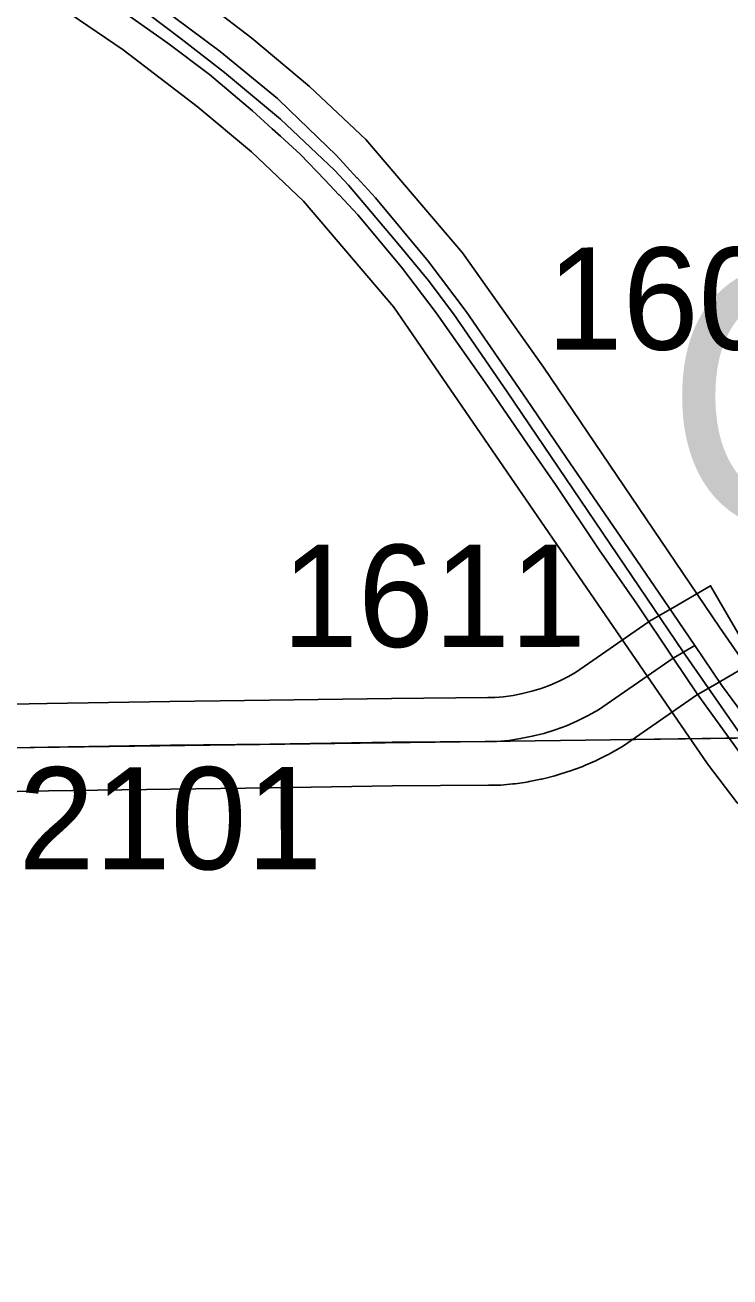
# Model space of a CAD drawing. Extents: x 23.6 to 68.7, y -63 to -29.
# Drawn here: x 34.927 to 35.41, y -43.07 to -42.212 of the extents above; entities that cross this region are included whole.
import ezdxf

# ---------------------------------------------------------------- set-up
doc = ezdxf.new("R2010")
doc.units = 0
for name, color, linetype in [('tdCoDivCarto', 7, 'Continuous'), ('tdCoPriCL', 7, 'Continuous'), ('tdCoPriDiv', 7, 'Continuous'), ('tdCoPrimary', 7, 'Continuous'), ('tdCoSecRdNmbr', 7, 'Continuous'), ('tdCoSecRteBand', 7, 'Continuous'), ('tdCoSecRteCL', 7, 'Continuous'), ('tdCoSectLine', 7, 'Continuous'), ('tdCoSectLinePart', 7, 'Continuous'), ('tdCoSurfGravel', 7, 'Continuous'), ('tdCoTwpNameTxt', 7, 'Continuous')]:
    doc.layers.add(name, color=color, linetype=linetype)

msp = doc.modelspace()

# ---------------------------------------------------------------- linework, layer by layer
at = {"layer": 'tdCoDivCarto'}
for p, q in [((35.06035, -42.2304), (35.01843, -42.19908)), ((34.99444, -42.20333), (35.02452, -42.22454)), ((35.02452, -42.22454), (35.05313, -42.24599)), ((35.09956, -42.26245), (35.06035, -42.2304)), ((35.05313, -42.24599), (35.08248, -42.2709)), ((35.10791, -42.27054), (35.09956, -42.26245)), ((35.08248, -42.2709), (35.09609, -42.28319)), ((35.13976, -42.30142), (35.10791, -42.27054)), ((35.09609, -42.28319), (35.1018, -42.28835)), ((35.09609, -42.28319), (35.1018, -42.28835)), ((35.1018, -42.28835), (35.11552, -42.30074)), ((35.11552, -42.30074), (35.13215, -42.31831)), ((35.1446, -42.30661), (35.13976, -42.30142)), ((35.15409, -42.31679), (35.1446, -42.30661)), ((35.13215, -42.31831), (35.14178, -42.32849)), ((35.13215, -42.31831), (35.14178, -42.32849)), ((35.15415, -42.31686), (35.15409, -42.31679)), ((35.16689, -42.33052), (35.15415, -42.31686)), ((35.14178, -42.32849), (35.14186, -42.32856)), ((35.14186, -42.32856), (35.15473, -42.34217)), ((35.20289, -42.37392), (35.16689, -42.33052)), ((35.15473, -42.34217), (35.18457, -42.37793)), ((35.18457, -42.37793), (35.20849, -42.40925)), ((35.22903, -42.40845), (35.20289, -42.37392)), ((35.20849, -42.40925), (35.24351, -42.45931)), ((35.27021, -42.46837), (35.22903, -42.40845)), ((35.24351, -42.45931), (35.2736, -42.50296)), ((35.29759, -42.50832), (35.27021, -42.46837)), ((35.2736, -42.50296), (35.29061, -42.52762)), ((35.34296, -42.57466), (35.29759, -42.50832)), ((35.29061, -42.52762), (35.32021, -42.57176)), ((35.32021, -42.57176), (35.34585, -42.60875)), ((35.37058, -42.6151), (35.34296, -42.57466)), ((35.34585, -42.60875), (35.37078, -42.64585)), ((35.38557, -42.63725), (35.37058, -42.6151)), ((35.40412, -42.66467), (35.38557, -42.63725)), ((35.37078, -42.64585), (35.38728, -42.6704)), ((35.38728, -42.6704), (35.4154, -42.70912)), ((35.43815, -42.71078), (35.40412, -42.66467))]:
    msp.add_line(p, q, dxfattribs=at)
for points in [[(34.3737, -41.99147), (34.37452, -41.99157), (34.39124, -41.99347), (34.43094, -42.00013), (34.45166, -42.00358), (34.49481, -42.01394), (34.5614, -42.03317), (34.65092, -42.05931), (34.70985, -42.07657), (34.7429, -42.08644), (34.79567, -42.10296), (34.84499, -42.1222), (34.88692, -42.14118), (34.9212, -42.15894), (34.95819, -42.18015), (34.99444, -42.20333), (35.02452, -42.22454), (35.05313, -42.24599), (35.08248, -42.2709), (35.09609, -42.28319)], [(34.3737, -41.99147), (34.37452, -41.99157), (34.39124, -41.99347), (34.43094, -42.00013), (34.45166, -42.00358), (34.49481, -42.01394), (34.5614, -42.03317), (34.65092, -42.05931), (34.70985, -42.07657), (34.7429, -42.08644), (34.79567, -42.10296), (34.84499, -42.1222), (34.88692, -42.14118), (34.9212, -42.15894), (34.95819, -42.18015), (34.99444, -42.20333), (35.02452, -42.22454), (35.05313, -42.24599), (35.08248, -42.2709), (35.09609, -42.28319)], [(34.3737, -41.99147), (34.37452, -41.99157), (34.39124, -41.99347), (34.43094, -42.00013), (34.45166, -42.00358), (34.49481, -42.01394), (34.5614, -42.03317), (34.65092, -42.05931), (34.70985, -42.07657), (34.7429, -42.08644), (34.79567, -42.10296), (34.84499, -42.1222), (34.88692, -42.14118), (34.9212, -42.15894), (34.95819, -42.18015), (34.99444, -42.20333), (35.02452, -42.22454), (35.05313, -42.24599), (35.08248, -42.2709), (35.09609, -42.28319)], [(35.10791, -42.27054), (35.09956, -42.26245), (35.06035, -42.2304), (35.01843, -42.19908), (35.00045, -42.18694), (34.98224, -42.17517), (34.96378, -42.16377), (34.9451, -42.15275), (34.9262, -42.14211)], [(35.10791, -42.27054), (35.09956, -42.26245), (35.06035, -42.2304), (35.01843, -42.19908), (35.00045, -42.18694), (34.98224, -42.17517), (34.96378, -42.16377), (34.9451, -42.15275), (34.9262, -42.14211)], [(35.10791, -42.27054), (35.09956, -42.26245), (35.06035, -42.2304), (35.01843, -42.19908), (35.00045, -42.18694), (34.98224, -42.17517), (34.96378, -42.16377), (34.9451, -42.15275), (34.9262, -42.14211)], [(35.1446, -42.30661), (35.13976, -42.30142), (35.10791, -42.27054)], [(35.1446, -42.30661), (35.13976, -42.30142), (35.10791, -42.27054)], [(35.1446, -42.30661), (35.13976, -42.30142), (35.10791, -42.27054)], [(35.09609, -42.28319), (35.1018, -42.28835)], [(35.09609, -42.28319), (35.1018, -42.28835)], [(35.1018, -42.28835), (35.11552, -42.30074), (35.13215, -42.31831)], [(35.1018, -42.28835), (35.11552, -42.30074), (35.13215, -42.31831)], [(35.1018, -42.28835), (35.11552, -42.30074), (35.13215, -42.31831)], [(35.15415, -42.31686), (35.15409, -42.31679), (35.1446, -42.30661)], [(35.15415, -42.31686), (35.15409, -42.31679), (35.1446, -42.30661)], [(35.15415, -42.31686), (35.15409, -42.31679), (35.1446, -42.30661)], [(35.13215, -42.31831), (35.14178, -42.32849)], [(35.13215, -42.31831), (35.14178, -42.32849)], [(35.46331, -42.74155), (35.45511, -42.73208), (35.44648, -42.72155), (35.43815, -42.71078), (35.40412, -42.66467), (35.38557, -42.63725), (35.37058, -42.6151), (35.34296, -42.57466), (35.29759, -42.50832), (35.27021, -42.46837), (35.22903, -42.40845), (35.20289, -42.37392), (35.16689, -42.33052), (35.15415, -42.31686)], [(35.46331, -42.74155), (35.45511, -42.73208), (35.44648, -42.72155), (35.43815, -42.71078), (35.40412, -42.66467), (35.38557, -42.63725), (35.37058, -42.6151), (35.34296, -42.57466), (35.29759, -42.50832), (35.27021, -42.46837), (35.22903, -42.40845), (35.20289, -42.37392), (35.16689, -42.33052), (35.15415, -42.31686)], [(35.46331, -42.74155), (35.45511, -42.73208), (35.44648, -42.72155), (35.43815, -42.71078), (35.40412, -42.66467), (35.38557, -42.63725), (35.37058, -42.6151), (35.34296, -42.57466), (35.29759, -42.50832), (35.27021, -42.46837), (35.22903, -42.40845), (35.20289, -42.37392), (35.16689, -42.33052), (35.15415, -42.31686)], [(35.14178, -42.32849), (35.14186, -42.32856), (35.15473, -42.34217), (35.18457, -42.37793), (35.20849, -42.40925), (35.24351, -42.45931), (35.2736, -42.50296), (35.29061, -42.52762), (35.32021, -42.57176), (35.34585, -42.60875), (35.37078, -42.64585), (35.38728, -42.6704), (35.4154, -42.70912), (35.42347, -42.72029), (35.43189, -42.7312), (35.44064, -42.74185), (35.44971, -42.75223), (35.45053, -42.75311)], [(35.14178, -42.32849), (35.14186, -42.32856), (35.15473, -42.34217), (35.18457, -42.37793), (35.20849, -42.40925), (35.24351, -42.45931), (35.2736, -42.50296), (35.29061, -42.52762), (35.32021, -42.57176), (35.34585, -42.60875), (35.37078, -42.64585), (35.38728, -42.6704), (35.4154, -42.70912), (35.42347, -42.72029), (35.43189, -42.7312), (35.44064, -42.74185), (35.44971, -42.75223), (35.45053, -42.75311)], [(35.14178, -42.32849), (35.14186, -42.32856), (35.15473, -42.34217), (35.18457, -42.37793), (35.20849, -42.40925), (35.24351, -42.45931), (35.2736, -42.50296), (35.29061, -42.52762), (35.32021, -42.57176), (35.34585, -42.60875), (35.37078, -42.64585), (35.38728, -42.6704), (35.4154, -42.70912), (35.42347, -42.72029), (35.43189, -42.7312), (35.44064, -42.74185), (35.44971, -42.75223), (35.45053, -42.75311)]]:
    msp.add_lwpolyline(points, dxfattribs=at)
at = {"layer": 'tdCoPriCL'}
msp.add_lwpolyline([(35.01128, -42.20469), (35.03365, -42.22163), (35.06327, -42.24461), (35.10163, -42.27663), (35.13882, -42.31164), (35.14834, -42.32193), (35.18224, -42.36172), (35.20291, -42.38684), (35.22036, -42.40995), (35.25707, -42.46338), (35.37779, -42.64156), (35.41876, -42.70077)], dxfattribs=at)
at = {"layer": 'tdCoPriDiv'}
for points in [[(34.89269, -42.10029), (34.951, -42.13072), (34.97689, -42.14525), (35.02877, -42.18027), (35.08212, -42.22123), (35.12158, -42.25417), (35.16018, -42.29049), (35.22651, -42.36825), (35.28189, -42.44646), (35.40258, -42.6246), (35.4432, -42.68331), (35.46002, -42.70552), (35.47999, -42.7258), (35.50389, -42.75239), (35.53938, -42.78485), (35.57587, -42.81466), (35.60726, -42.83507), (35.64585, -42.85665), (35.99865, -43.02801), (36.23324, -43.14381), (36.31952, -43.18796), (36.39447, -43.23095), (36.67959, -43.419)], [(36.64622, -43.46886), (36.36328, -43.28223), (36.29091, -43.24072), (36.20629, -43.19742), (35.9723, -43.08191), (35.61786, -42.90973), (35.57524, -42.88589), (35.54193, -42.8643), (35.50041, -42.83047), (35.46174, -42.79512), (35.43561, -42.76624), (35.41465, -42.74495), (35.39439, -42.71822), (35.17938, -42.40541), (35.11754, -42.33276), (35.08175, -42.29908), (35.0445, -42.26798), (34.99385, -42.22909), (34.94537, -42.19636), (34.92169, -42.18307)]]:
    msp.add_lwpolyline(points, dxfattribs=at)
at = {"layer": 'tdCoPrimary'}
for p, q in [((35.09609, -42.28319), (35.1018, -42.28835)), ((35.09609, -42.28319), (35.1018, -42.28835)), ((35.13215, -42.31831), (35.14178, -42.32849)), ((35.13215, -42.31831), (35.14178, -42.32849))]:
    msp.add_line(p, q, dxfattribs=at)
for points in [[(34.3737, -41.99147), (34.37452, -41.99157), (34.39124, -41.99347), (34.43094, -42.00013), (34.45166, -42.00358), (34.49481, -42.01394), (34.5614, -42.03317), (34.65092, -42.05931), (34.70985, -42.07657), (34.7429, -42.08644), (34.79567, -42.10296), (34.84499, -42.1222), (34.88692, -42.14118), (34.9212, -42.15894), (34.95819, -42.18015), (34.99444, -42.20333), (35.02452, -42.22454), (35.05313, -42.24599), (35.08248, -42.2709), (35.09609, -42.28319)], [(34.3737, -41.99147), (34.37452, -41.99157), (34.39124, -41.99347), (34.43094, -42.00013), (34.45166, -42.00358), (34.49481, -42.01394), (34.5614, -42.03317), (34.65092, -42.05931), (34.70985, -42.07657), (34.7429, -42.08644), (34.79567, -42.10296), (34.84499, -42.1222), (34.88692, -42.14118), (34.9212, -42.15894), (34.95819, -42.18015), (34.99444, -42.20333), (35.02452, -42.22454), (35.05313, -42.24599), (35.08248, -42.2709), (35.09609, -42.28319)], [(35.10791, -42.27054), (35.09956, -42.26245), (35.06035, -42.2304), (35.01843, -42.19908), (35.00045, -42.18694), (34.98224, -42.17517), (34.96378, -42.16377), (34.9451, -42.15275), (34.9262, -42.14211)], [(35.10791, -42.27054), (35.09956, -42.26245), (35.06035, -42.2304), (35.01843, -42.19908), (35.00045, -42.18694), (34.98224, -42.17517), (34.96378, -42.16377), (34.9451, -42.15275), (34.9262, -42.14211)], [(35.43815, -42.71078), (35.40412, -42.66467), (35.38557, -42.63725), (35.37058, -42.6151), (35.34296, -42.57466), (35.29759, -42.50832), (35.27021, -42.46837), (35.22903, -42.40845), (35.20289, -42.37392), (35.16689, -42.33052), (35.15415, -42.31686), (35.15409, -42.31679), (35.1446, -42.30661), (35.13976, -42.30142), (35.10791, -42.27054), (35.09956, -42.26245), (35.06035, -42.2304), (35.01843, -42.19908)], [(34.99444, -42.20333), (35.02452, -42.22454), (35.05313, -42.24599), (35.08248, -42.2709), (35.09609, -42.28319), (35.1018, -42.28835), (35.11552, -42.30074), (35.13215, -42.31831), (35.14178, -42.32849), (35.14186, -42.32856), (35.15473, -42.34217), (35.18457, -42.37793), (35.20849, -42.40925), (35.24351, -42.45931), (35.2736, -42.50296), (35.29061, -42.52762), (35.32021, -42.57176), (35.34585, -42.60875), (35.37078, -42.64585), (35.38728, -42.6704), (35.4154, -42.70912)], [(35.1446, -42.30661), (35.13976, -42.30142), (35.10791, -42.27054)], [(35.1446, -42.30661), (35.13976, -42.30142), (35.10791, -42.27054)], [(35.1018, -42.28835), (35.11552, -42.30074), (35.13215, -42.31831)], [(35.1018, -42.28835), (35.11552, -42.30074), (35.13215, -42.31831)], [(35.15415, -42.31686), (35.15409, -42.31679), (35.1446, -42.30661)], [(35.15415, -42.31686), (35.15409, -42.31679), (35.1446, -42.30661)], [(35.46331, -42.74155), (35.45511, -42.73208), (35.44648, -42.72155), (35.43815, -42.71078), (35.40412, -42.66467), (35.38557, -42.63725), (35.37058, -42.6151), (35.34296, -42.57466), (35.29759, -42.50832), (35.27021, -42.46837), (35.22903, -42.40845), (35.20289, -42.37392), (35.16689, -42.33052), (35.15415, -42.31686)], [(35.46331, -42.74155), (35.45511, -42.73208), (35.44648, -42.72155), (35.43815, -42.71078), (35.40412, -42.66467), (35.38557, -42.63725), (35.37058, -42.6151), (35.34296, -42.57466), (35.29759, -42.50832), (35.27021, -42.46837), (35.22903, -42.40845), (35.20289, -42.37392), (35.16689, -42.33052), (35.15415, -42.31686)], [(35.14178, -42.32849), (35.14186, -42.32856), (35.15473, -42.34217), (35.18457, -42.37793), (35.20849, -42.40925), (35.24351, -42.45931), (35.2736, -42.50296), (35.29061, -42.52762), (35.32021, -42.57176), (35.34585, -42.60875), (35.37078, -42.64585), (35.38728, -42.6704), (35.4154, -42.70912), (35.42347, -42.72029), (35.43189, -42.7312), (35.44064, -42.74185), (35.44971, -42.75223), (35.45053, -42.75311)], [(35.14178, -42.32849), (35.14186, -42.32856), (35.15473, -42.34217), (35.18457, -42.37793), (35.20849, -42.40925), (35.24351, -42.45931), (35.2736, -42.50296), (35.29061, -42.52762), (35.32021, -42.57176), (35.34585, -42.60875), (35.37078, -42.64585), (35.38728, -42.6704), (35.4154, -42.70912), (35.42347, -42.72029), (35.43189, -42.7312), (35.44064, -42.74185), (35.44971, -42.75223), (35.45053, -42.75311)]]:
    msp.add_lwpolyline(points, dxfattribs=at)
at = {"layer": 'tdCoSecRteBand'}
msp.add_lwpolyline([(34.85663, -42.67851), (34.94167, -42.67686), (34.94172, -42.67686), (34.94178, -42.67686), (35.02579, -42.67555), (35.02584, -42.67555), (35.02589, -42.67555), (35.09407, -42.67472), (35.17769, -42.67341), (35.17782, -42.67341), (35.17794, -42.67341), (35.24387, -42.67291), (35.24398, -42.67291), (35.24409, -42.67291), (35.24865, -42.67291), (35.25465, -42.67237), (35.26119, -42.67142), (35.26767, -42.67013), (35.27407, -42.6685), (35.28038, -42.66654), (35.28657, -42.66425), (35.29264, -42.66163), (35.29856, -42.6587), (35.30379, -42.65575), (35.35371, -42.62119), (35.35468, -42.62051), (35.35571, -42.61992), (35.37049, -42.61132), (35.39643, -42.59624), (35.42659, -42.64811), (35.40065, -42.66319), (35.38689, -42.67119), (35.3368, -42.70588), (35.33565, -42.70667), (35.33443, -42.70735), (35.3273, -42.71137), (35.32661, -42.71176), (35.3259, -42.71211), (35.31856, -42.71574), (35.31786, -42.7161), (35.31713, -42.71641), (35.30961, -42.71965), (35.30889, -42.71997), (35.30814, -42.72024), (35.30046, -42.72308), (35.29972, -42.72336), (35.29897, -42.72359), (35.29115, -42.72603), (35.29039, -42.72626), (35.28963, -42.72646), (35.28169, -42.72848), (35.28093, -42.72867), (35.28015, -42.72882), (35.27212, -42.73042), (35.27134, -42.73058), (35.27056, -42.73069), (35.26246, -42.73186), (35.26167, -42.73197), (35.26089, -42.73205), (35.25273, -42.73279), (35.25137, -42.73291), (35.25001, -42.73291), (35.2442, -42.73291), (35.17851, -42.7334), (35.09495, -42.73472), (35.0949, -42.73472), (35.09484, -42.73472), (35.02667, -42.73554), (34.94277, -42.73685), (34.85766, -42.7385)], dxfattribs=at)
at = {"layer": 'tdCoSecRteCL'}
msp.add_lwpolyline([(34.64281, -42.71083), (34.66843, -42.71046), (34.70139, -42.70998), (34.79757, -42.70916), (34.85708, -42.7085), (34.94224, -42.70686), (35.02626, -42.70554), (35.09448, -42.70472), (35.17817, -42.70341), (35.24409, -42.70291), (35.25001, -42.70291), (35.25816, -42.70217), (35.26627, -42.701), (35.2743, -42.6994), (35.28223, -42.69738), (35.29005, -42.69495), (35.29773, -42.69211), (35.30525, -42.68886), (35.31258, -42.68523), (35.31972, -42.68121), (35.37078, -42.64585), (35.38557, -42.63725)], dxfattribs=at)
at = {"layer": 'tdCoSectLine'}
msp.add_lwpolyline([(34.64127, -42.71083), (35.65382, -42.69742)], dxfattribs=at)
at = {"layer": 'tdCoSectLinePart'}
msp.add_lwpolyline([(35.34148, -42.70156), (35.43968, -42.70026)], dxfattribs=at)
at = {"layer": 'tdCoSurfGravel'}
msp.add_lwpolyline([(34.85708, -42.7085), (34.94224, -42.70686), (35.02626, -42.70554), (35.09448, -42.70472), (35.17817, -42.70341), (35.24409, -42.70291), (35.25001, -42.70291), (35.25816, -42.70217), (35.26627, -42.701), (35.2743, -42.6994), (35.28223, -42.69738), (35.29005, -42.69495), (35.29773, -42.69211), (35.30525, -42.68886), (35.31258, -42.68523), (35.31972, -42.68121), (35.37078, -42.64585), (35.38557, -42.63725)], dxfattribs=at)

# ---------------------------------------------------------------- texts
at = {"layer": 'tdCoSecRdNmbr'}
for s, rotation, p in [('1609', 0.02779, (35.28419, -42.43457)), ('1611', 0.02779, (35.10276, -42.63819)), ('2101', 0.02752, (34.92224, -42.79059))]:
    msp.add_text(s, height=0.07, rotation=rotation, dxfattribs=at).set_placement(p)
at = {"layer": 'tdCoTwpNameTxt'}
msp.add_text('OAK', height=0.18, rotation=0.02756, dxfattribs=at).set_placement((35.36563, -42.55731))

doc.saveas('drawing.dxf')
